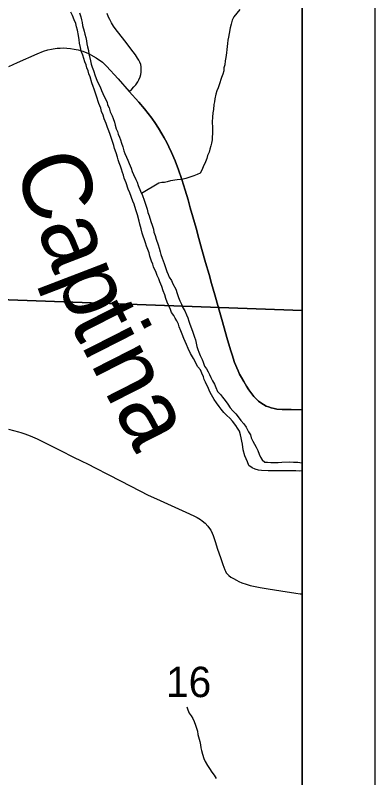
# Model space of a CAD drawing. Extents: x -7.9 to 76.1, y 0 to 22.
# Drawn here: x 8.505 to 9, y 15.518 to 16.568 of the extents above; entities that cross this region are included whole.
import ezdxf

# ---------------------------------------------------------------- set-up
doc = ezdxf.new("R2010")
doc.units = 0
for name, color, linetype in [('GM_X_County_Road', 7, 'Continuous'), ('GM_X_Major_River', 7, 'Continuous'), ('GM_X_Major_River_Text', 7, 'Continuous'), ('GM_X_Minor_River', 7, 'Continuous'), ('GM_X_Section_Text', 7, 'Continuous'), ('GM_X_State_Route', 7, 'Continuous'), ('GM_X_Township_Road', 7, 'Continuous'), ('SC_Scratch1', 7, 'Continuous'), ('SH_Data', 7, 'Continuous')]:
    doc.layers.add(name, color=color, linetype=linetype)

msp = doc.modelspace()

# ---------------------------------------------------------------- linework, layer by layer
at = {"layer": 'GM_X_County_Road'}
for points in [[(8.6622, 16.463), (8.6657, 16.4661), (8.6685, 16.4692), (8.671, 16.472), (8.674, 16.4761), (8.6755, 16.4788), (8.6773, 16.4833), (8.678, 16.4864), (8.6785, 16.4895), (8.6787, 16.494), (8.6785, 16.4971), (8.6779, 16.5001), (8.6765, 16.5031), (8.6751, 16.5059), (8.6736, 16.5087), (8.6706, 16.5132), (8.6675, 16.5176), (8.656, 16.5326), (8.6429, 16.5497), (8.6406, 16.553), (8.6375, 16.5574), (8.6352, 16.5619), (8.6336, 16.5655), (8.6318, 16.5703)], [(8.6943, 16.4247), (8.6932, 16.4263), (8.683, 16.4391), (8.6754, 16.448), (8.6622, 16.463)], [(8.9, 16.0244), (8.8848, 16.0247), (8.8727, 16.0249), (8.8652, 16.0254), (8.8614, 16.026), (8.8573, 16.027), (8.8538, 16.0283), (8.8507, 16.0295), (8.8467, 16.0316), (8.8432, 16.0338), (8.84, 16.0362), (8.8338, 16.0428), (8.8307, 16.0466), (8.8268, 16.0517), (8.8233, 16.0571), (8.8197, 16.0632), (8.8165, 16.069), (8.814, 16.0737), (8.8119, 16.0782), (8.8072, 16.0895), (8.8037, 16.1001), (8.8015, 16.1071), (8.7963, 16.1241), (8.7904, 16.1456), (8.7849, 16.165), (8.7799, 16.1827), (8.7754, 16.1983), (8.7719, 16.2108), (8.7672, 16.2274), (8.7622, 16.2452), (8.7579, 16.2604), (8.754, 16.2745), (8.7495, 16.2902), (8.746, 16.3026), (8.743, 16.3136), (8.739, 16.3268), (8.7343, 16.3417), (8.7295, 16.3565), (8.7273, 16.3623), (8.7254, 16.3674), (8.7204, 16.3789), (8.7168, 16.3868), (8.7137, 16.3926), (8.7102, 16.3992), (8.7069, 16.4048), (8.7025, 16.4124), (8.6975, 16.4201), (8.6943, 16.4247)]]:
    msp.add_lwpolyline(points, dxfattribs=at)
at = {"layer": 'GM_X_Major_River'}
for points in [[(8.5907, 16.5475), (8.5895, 16.5521), (8.5887, 16.5566), (8.5863, 16.5615), (8.584, 16.5675), (8.5816, 16.5721)], [(8.5938, 16.5711), (8.5954, 16.5658), (8.5966, 16.5616), (8.5974, 16.5579), (8.5978, 16.5537), (8.6002, 16.5461), (8.601, 16.542), (8.6022, 16.5374), (8.6034, 16.5325), (8.6039, 16.5287), (8.6047, 16.5242), (8.6059, 16.5192), (8.6067, 16.5147), (8.6087, 16.5052), (8.6095, 16.5007), (8.6111, 16.4965), (8.6127, 16.492), (8.6151, 16.4844), (8.6174, 16.4784), (8.6194, 16.4743), (8.6221, 16.4694), (8.6241, 16.4641), (8.6276, 16.4558), (8.6315, 16.4482), (8.6323, 16.4444), (8.6343, 16.4403), (8.6358, 16.435), (8.6386, 16.4293), (8.6401, 16.4256), (8.6417, 16.4206), (8.6429, 16.4165), (8.6441, 16.4116), (8.6461, 16.4078), (8.6469, 16.404), (8.6485, 16.4002), (8.65, 16.3961), (8.6516, 16.3915), (8.6532, 16.3866), (8.6548, 16.3813), (8.656, 16.3776), (8.6583, 16.3723), (8.6603, 16.3685), (8.6622, 16.3636), (8.6646, 16.3572), (8.6662, 16.3526), (8.6681, 16.3485), (8.6713, 16.3417), (8.6728, 16.3379), (8.6744, 16.3334), (8.6775, 16.3258), (8.6803, 16.3198), (8.6826, 16.3134), (8.685, 16.3062), (8.6866, 16.3009)], [(8.8113, 15.999), (8.8086, 16.0027), (8.8043, 16.0087), (8.8005, 16.0129), (8.7963, 16.0166), (8.7924, 16.0207), (8.7886, 16.0252), (8.7859, 16.029), (8.782, 16.0342), (8.7789, 16.0384), (8.7754, 16.0451), (8.7731, 16.0493), (8.7711, 16.0538), (8.7672, 16.0625), (8.7653, 16.0663), (8.7641, 16.07), (8.7621, 16.075), (8.7601, 16.0795), (8.7567, 16.0836), (8.7505, 16.0949), (8.7466, 16.1021), (8.7434, 16.1089), (8.7411, 16.1145), (8.7372, 16.1224), (8.7348, 16.1285), (8.7332, 16.1334), (8.7309, 16.1387), (8.7297, 16.1424), (8.7278, 16.147), (8.7254, 16.1507), (8.7235, 16.1545), (8.7204, 16.1583), (8.7188, 16.1624), (8.7169, 16.1669), (8.7145, 16.1726), (8.7126, 16.1775), (8.7113, 16.1828), (8.709, 16.1885), (8.707, 16.1941), (8.7043, 16.2009), (8.7027, 16.2047), (8.7007, 16.2096), (8.6992, 16.2134), (8.6956, 16.2213), (8.6945, 16.2251), (8.6929, 16.2292), (8.6905, 16.2361), (8.6893, 16.2406), (8.6858, 16.25), (8.6846, 16.2542), (8.6798, 16.2678), (8.6786, 16.2739), (8.6766, 16.2799), (8.6758, 16.2844), (8.6734, 16.2931), (8.6711, 16.2999), (8.6687, 16.3075), (8.6671, 16.312), (8.6628, 16.3234), (8.6608, 16.3283), (8.658, 16.337), (8.6553, 16.3434), (8.6541, 16.3475), (8.6529, 16.3513), (8.6513, 16.3559), (8.6501, 16.36), (8.6482, 16.3645), (8.647, 16.3687), (8.6458, 16.3725), (8.6442, 16.3782), (8.6419, 16.3842), (8.6407, 16.3887), (8.6387, 16.3955), (8.6359, 16.4035), (8.6339, 16.4088), (8.6324, 16.4133), (8.6304, 16.4186), (8.6276, 16.4254), (8.6261, 16.4303), (8.6241, 16.4352), (8.6229, 16.4401), (8.6201, 16.4465), (8.617, 16.4564), (8.615, 16.462), (8.6138, 16.4662), (8.6126, 16.47), (8.6107, 16.4749), (8.6083, 16.4832), (8.6067, 16.487), (8.6055, 16.4915), (8.6039, 16.4957), (8.6027, 16.4995), (8.6012, 16.5036), (8.5996, 16.5085), (8.598, 16.5131), (8.596, 16.5184), (8.5952, 16.5233), (8.5936, 16.5293), (8.5932, 16.5339), (8.5923, 16.5399), (8.5907, 16.5475)], [(8.6866, 16.3009), (8.6878, 16.296), (8.6894, 16.2915), (8.6918, 16.2839), (8.6937, 16.2786), (8.6953, 16.2733), (8.6961, 16.2692), (8.6977, 16.2646), (8.6993, 16.2593), (8.7017, 16.2518), (8.7033, 16.2469), (8.7048, 16.2419), (8.7057, 16.2382), (8.7076, 16.2333), (8.71, 16.2261), (8.7116, 16.2219), (8.7139, 16.2151), (8.7155, 16.211), (8.7171, 16.2072), (8.7202, 16.2027), (8.7221, 16.1981), (8.726, 16.1906), (8.728, 16.1846), (8.73, 16.1789), (8.7319, 16.1744), (8.7339, 16.1698), (8.7355, 16.1657), (8.7386, 16.1608), (8.7409, 16.1551), (8.7429, 16.151), (8.7441, 16.1464), (8.7453, 16.1423), (8.7476, 16.1366), (8.7496, 16.1313), (8.752, 16.1245), (8.7531, 16.1208), (8.754, 16.1162), (8.7552, 16.1117), (8.7564, 16.1075), (8.7579, 16.1037), (8.7599, 16.0992), (8.7626, 16.0939), (8.7638, 16.0902), (8.7658, 16.0845), (8.7685, 16.0807), (8.7708, 16.0766), (8.7724, 16.0728), (8.7743, 16.0687), (8.7767, 16.0641), (8.7794, 16.0596), (8.7813, 16.0551), (8.7837, 16.0498), (8.7875, 16.0457), (8.7906, 16.0416), (8.7941, 16.0374), (8.7976, 16.0322), (8.8011, 16.0273), (8.8049, 16.0228), (8.8088, 16.019), (8.8118, 16.0149), (8.8157, 16.0096), (8.8196, 16.0051), (8.823, 16.0003), (8.8262, 15.9942), (8.8289, 15.9897), (8.8301, 15.9859), (8.8324, 15.981), (8.8367, 15.9727), (8.839, 15.9682), (8.841, 15.9633), (8.8429, 15.9592), (8.8449, 15.9554), (8.8487, 15.9524), (8.8525, 15.9521), (8.8571, 15.9518), (8.8669, 15.9519), (8.8722, 15.9524), (8.8828, 15.9525), (8.8882, 15.9522), (8.8942, 15.9523), (8.8995, 15.9512), (8.9, 15.9512)], [(8.9, 15.9401), (8.897, 15.9398), (8.8914, 15.9401), (8.8876, 15.9401), (8.8826, 15.9404), (8.8614, 15.9401), (8.8576, 15.9404), (8.8534, 15.9403), (8.8443, 15.941), (8.8401, 15.9413), (8.8352, 15.9424), (8.8314, 15.9446), (8.8268, 15.9476), (8.8248, 15.9525), (8.8229, 15.957), (8.8213, 15.9608), (8.8189, 15.9691), (8.818, 15.977), (8.8169, 15.9812), (8.816, 15.9857), (8.8152, 15.9899), (8.814, 15.9948), (8.8113, 15.999)]]:
    msp.add_lwpolyline(points, dxfattribs=at)
at = {"layer": 'GM_X_Minor_River'}
for points in [[(8.8144, 16.5757), (8.8062, 16.5657), (8.8036, 16.5611), (8.8022, 16.5558), (8.8011, 16.5505), (8.7997, 16.5428), (8.7986, 16.5379), (8.7979, 16.5337), (8.7972, 16.5288), (8.7966, 16.5208), (8.7959, 16.5162), (8.7952, 16.5097), (8.7942, 16.5052), (8.7935, 16.4998), (8.7924, 16.4957), (8.7921, 16.4915), (8.791, 16.4869), (8.7892, 16.4823), (8.7859, 16.472), (8.7844, 16.4678), (8.7826, 16.464), (8.7815, 16.4594), (8.7801, 16.453), (8.7794, 16.4488), (8.7787, 16.445), (8.778, 16.4381), (8.7773, 16.4336), (8.7766, 16.4275), (8.7763, 16.421), (8.7765, 16.413), (8.7769, 16.4085), (8.7763, 16.3963), (8.7752, 16.3918), (8.7745, 16.388), (8.7731, 16.3834), (8.772, 16.3792), (8.7698, 16.3746), (8.7687, 16.3708), (8.7669, 16.3658), (8.7639, 16.3593), (8.7621, 16.3544), (8.7595, 16.3502), (8.7557, 16.3486), (8.7512, 16.3466), (8.7467, 16.3454), (8.7402, 16.3431), (8.7365, 16.3422), (8.7327, 16.3418), (8.7281, 16.3414), (8.7191, 16.3397), (8.7145, 16.3385), (8.7107, 16.3377), (8.707, 16.3373), (8.7028, 16.3365), (8.6791, 16.3224)], [(8.7414, 15.615), (8.7426, 15.6112), (8.7446, 15.6067), (8.7473, 15.6029), (8.7496, 15.5992), (8.7516, 15.595), (8.7535, 15.5901), (8.7559, 15.5818), (8.7567, 15.5773), (8.7591, 15.5674), (8.76, 15.5629), (8.7608, 15.5587), (8.7616, 15.5549), (8.7628, 15.55), (8.7648, 15.544), (8.7667, 15.5398), (8.7698, 15.5342), (8.7725, 15.5304), (8.7756, 15.5252), (8.7791, 15.521), (8.7818, 15.5165)]]:
    msp.add_lwpolyline(points, dxfattribs=at)
at = {"layer": 'GM_X_State_Route'}
for points in [[(8.5082, 16.5027), (8.5352, 16.5147), (8.5442, 16.5183), (8.5501, 16.5202), (8.5549, 16.5213), (8.5575, 16.5217), (8.5627, 16.5225), (8.5671, 16.5228), (8.5717, 16.5229), (8.576, 16.5226), (8.5814, 16.5221), (8.5864, 16.5214), (8.592, 16.5202), (8.5983, 16.5183), (8.6059, 16.5154), (8.6165, 16.5094), (8.6252, 16.5031), (8.6308, 16.4978), (8.6467, 16.4803), (8.6622, 16.463)], [(8.4965, 16.4975), (8.5082, 16.5027)], [(8.6622, 16.463), (8.6754, 16.448), (8.683, 16.4391), (8.6932, 16.4263), (8.6943, 16.4247)], [(8.6943, 16.4247), (8.6975, 16.4201), (8.7025, 16.4124), (8.7069, 16.4048), (8.7102, 16.3992), (8.7137, 16.3926), (8.7168, 16.3868), (8.7204, 16.3789), (8.7254, 16.3674), (8.7273, 16.3623), (8.7295, 16.3565), (8.7343, 16.3417), (8.739, 16.3268), (8.743, 16.3136), (8.746, 16.3026), (8.7495, 16.2902), (8.754, 16.2745), (8.7579, 16.2604), (8.7622, 16.2452), (8.7672, 16.2274), (8.7719, 16.2108), (8.7754, 16.1983), (8.7799, 16.1827), (8.7849, 16.165), (8.7904, 16.1456), (8.7963, 16.1241), (8.8015, 16.1071), (8.8037, 16.1001), (8.8072, 16.0895), (8.8119, 16.0782), (8.814, 16.0737), (8.8165, 16.069), (8.8197, 16.0632), (8.8233, 16.0571), (8.8268, 16.0517), (8.8307, 16.0466), (8.8338, 16.0428), (8.84, 16.0362), (8.8432, 16.0338), (8.8467, 16.0316), (8.8507, 16.0295), (8.8538, 16.0283), (8.8573, 16.027), (8.8614, 16.026), (8.8652, 16.0254), (8.8727, 16.0249), (8.8848, 16.0247), (8.9, 16.0244)]]:
    msp.add_lwpolyline(points, dxfattribs=at)
at = {"layer": 'GM_X_Township_Road'}
msp.add_lwpolyline([(8.4958, 15.9975), (8.5095, 15.994), (8.5128, 15.9931), (8.5185, 15.9913), (8.5258, 15.9886), (8.5355, 15.9842), (8.5535, 15.9754), (8.5677, 15.9682), (8.5855, 15.9593), (8.5958, 15.9543), (8.6055, 15.9493), (8.6152, 15.9444), (8.633, 15.9353), (8.6502, 15.9264), (8.6768, 15.9128), (8.6882, 15.907), (8.6995, 15.9016), (8.7146, 15.8948), (8.7401, 15.8835), (8.7512, 15.8785), (8.7556, 15.8762), (8.76, 15.8734), (8.7626, 15.8715), (8.7664, 15.8681), (8.7701, 15.864), (8.7724, 15.861), (8.7742, 15.8584), (8.7764, 15.8544), (8.7776, 15.8512), (8.7803, 15.8428), (8.7837, 15.8325), (8.7878, 15.8208), (8.7911, 15.8114), (8.7936, 15.804), (8.7944, 15.8023), (8.7957, 15.8), (8.7969, 15.7984), (8.799, 15.7962), (8.802, 15.794), (8.8055, 15.7918), (8.8095, 15.7896), (8.813, 15.788), (8.8172, 15.7862), (8.8232, 15.784), (8.8284, 15.7825), (8.833, 15.7813), (8.8422, 15.7796), (8.8532, 15.7778), (8.8707, 15.7751), (8.8913, 15.7719), (8.8974, 15.771), (8.9, 15.7708)], dxfattribs=at)
at = {"layer": 'SC_Scratch1'}
for points in [[(8.9, 16.161), (8.9, 17.1682), (8.2894, 17.1874), (8.2558, 16.1845)], [(8.9, 15.1537), (8.9, 16.161), (8.2558, 16.1845), (8.2275, 15.1763)]]:
    msp.add_lwpolyline(points, close=True, dxfattribs=at)
at = {"layer": 'SH_Data'}
for p, q in [((9, 21), (9, 14)), ((8.9, 20.9), (8.9, 14.1))]:
    msp.add_line(p, q, dxfattribs=at)

# ---------------------------------------------------------------- texts
at = {"layer": 'GM_X_Major_River_Text'}
for s, height, rotation, p in [('Cap', 0.09472, 291.0013, (8.5017, 16.3605)), ('tina', 0.0947, 297.0024, (8.5794, 16.1448))]:
    msp.add_text(s, height=height, rotation=rotation, dxfattribs=at).set_placement(p)
at = {"layer": 'GM_X_Section_Text'}
msp.add_text('16', height=0.04186, rotation=0, dxfattribs=at).set_placement((8.7127, 15.6286))

doc.saveas('drawing.dxf')
